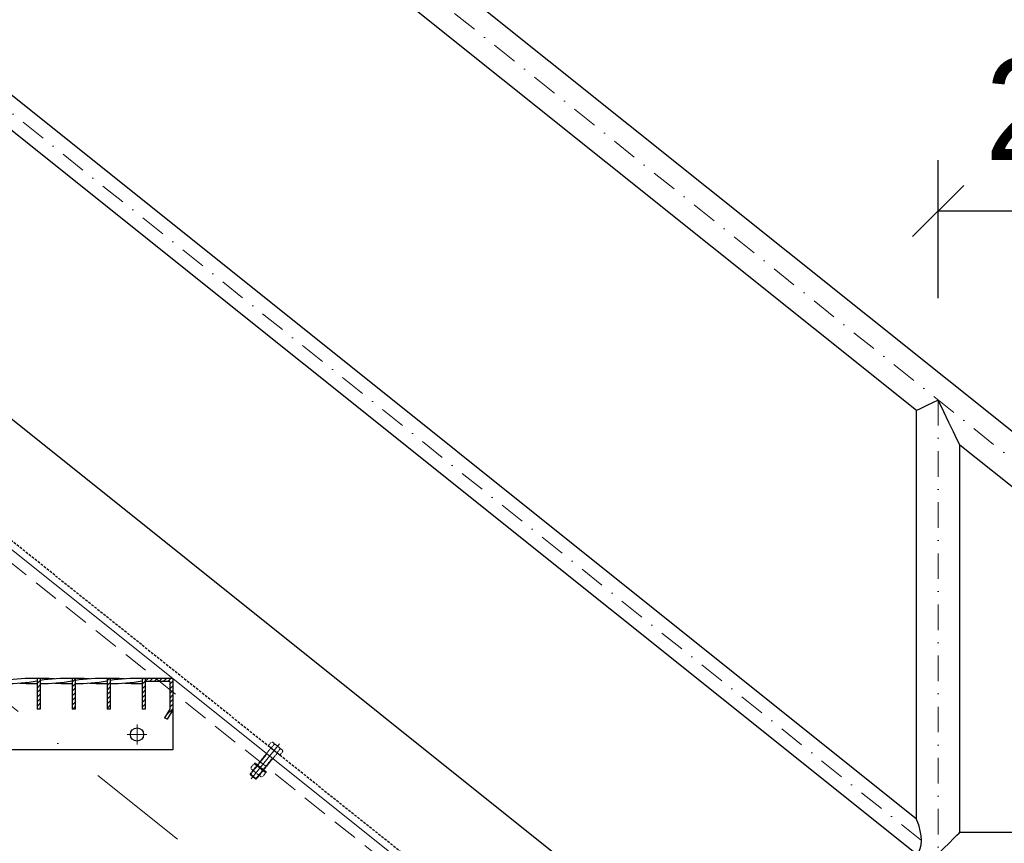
# Model space of a CAD drawing. Header units: millimetres. Extents: x -6179 to 18141, y -8419 to 8561.
# Tile 573 of 579: x 5779 to 6744, y 1106 to 1913. Entities that reach past the tile are written whole.
import ezdxf

# ---------------------------------------------------------------- set-up
doc = ezdxf.new("R2010")
doc.units = ezdxf.units.MM
for name, pattern in [('DASHDOT', [1, 0.5, -0.25, 0, -0.25]), ('HIDDEN', [0.375, 0.25, -0.125]), ('STRICHPUNKT', [25.4, 12.7, -6.35, 0, -6.35])]:
    doc.linetypes.add(name, pattern=pattern)
for name, color, linetype, lineweight in [('Bemaßung', 7, 'Continuous', 9), ('Dübel', 7, 'Continuous', 9), ('Geländer', 7, 'Continuous', 25), ('Mutter M12', 7, 'Continuous', 9), ('Schraffur Stahl', 7, 'Continuous', 5), ('Schrauben M12', 7, 'Continuous', 9), ('Stufen&Podest', 7, 'Continuous', 9), ('Tragegurt', 7, 'Continuous', 20)]:
    doc.layers.add(name, color=color, linetype=linetype, lineweight=lineweight)
doc.layers.add('POL_Bema', color=7, linetype='Continuous')
doc.dimstyles.new('DIN', dxfattribs={"dimtxt": 2.5, "dimasz": 2.5, "dimexe": 1.25, "dimexo": 0.625, "dimtad": 1, "dimtih": 1, "dimdec": 4, "dimdsep": 46, "dimlunit": 6, "dimtxsty": 'Standard', "dimcen": 2.5, "dimadec": 0, "dimazin": 0, "dimtfac": 1, "dimtdec": 4, "dimtmove": 0, "dimatfit": 3, "dimfxl": 0, "dimtvp": 1, "dimtolj": 1, "dimtzin": 0, "dimarcsym": 0})

# ---------------------------------------------------------------- blocks, each defined once
blk = doc.blocks.new('_Oblique')
at = {"layer": 'POL_Bema', "color": 0, "lineweight": -2}
blk.add_line((-0.5, -0.5), (0.5, 0.5), dxfattribs=at)
blk = doc.blocks.new('*D48')
at = {"layer": 'Bemaßung', "color": 0, "lineweight": -2}
for p, q in [((2929.38, 4967.21), (2929.38, 5978.69)), ((6679.38, 1967.21), (6679.38, 5978.69)), ((6679.38, 5928.69), (2929.38, 5928.69))]:
    blk.add_line(p, q, dxfattribs=at)
at = {"layer": 'DEFPOINTS', "color": 0}
for p in [(2929.38, 5928.69), (2929.38, 3667.21), (6679.38, 667.21)]:
    blk.add_point(p, dxfattribs=at)
at = {"layer": 'Bemaßung', "color": 0, "lineweight": -2, "xscale": 50, "yscale": 50, "zscale": 50, "rotation": 180}
blk.add_blockref('_Oblique', (2929.38, 5928.69), dxfattribs=at)
at = {"layer": 'Bemaßung', "color": 0, "lineweight": -2, "xscale": 50, "yscale": 50, "zscale": 50}
blk.add_blockref('_Oblique', (6679.38, 5928.69), dxfattribs=at)
at = {"layer": 'Bemaßung', "color": 0, "char_height": 100, "attachment_point": 5}
for s, insert in [('\\A1;X  (MAX. 18 STEPS) ', (4804.38, 6028.69)), ('\\A1;(MAX. 18 TRITTSTUFEN)', (4804.38, 5828.69))]:
    blk.add_mtext(s, dxfattribs=dict(at, insert=insert))
blk = doc.blocks.new('*D52')
at = {"layer": 'Bemaßung', "color": 0, "lineweight": -2}
for p, q in [((6536.7, 6667.21), (7417.67, 6667.21)), ((7367.67, 467.21), (7367.67, 6667.21)), ((7267.67, 467.21), (7317.67, 467.21))]:
    blk.add_line(p, q, dxfattribs=at)
at = {"layer": 'DEFPOINTS', "color": 0}
for p in [(6436.7, 6667.21), (7367.67, 6667.21), (7367.67, 467.21)]:
    blk.add_point(p, dxfattribs=at)
at = {"layer": 'Bemaßung', "color": 0, "lineweight": -2, "xscale": 50, "yscale": 50, "zscale": 50}
for p, rotation in [((7367.67, 6667.21), 90), ((7367.67, 467.21), 270)]:
    blk.add_blockref('_Oblique', p, dxfattribs=dict(at, rotation=rotation))
at = {"layer": 'Bemaßung', "color": 0, "insert": (7267.67, 3567.21), "char_height": 100, "attachment_point": 5, "rotation": 90}
blk.add_mtext('\\A1;X', dxfattribs=at)
blk = doc.blocks.new('*D57')
at = {"layer": 'Bemaßung', "color": 0, "lineweight": -2}
for p, q in [((6679.38, 1640.06), (6679.38, 1775.29)), ((6919.78, 1409.86), (6919.78, 1775.29)), ((6919.78, 1725.29), (6679.38, 1725.29))]:
    blk.add_line(p, q, dxfattribs=at)
at = {"layer": 'DEFPOINTS', "color": 0}
for p in [(6679.38, 1725.29), (6679.38, 1540.06), (6919.78, 1309.86)]:
    blk.add_point(p, dxfattribs=at)
at = {"layer": 'Bemaßung', "color": 0, "lineweight": -2, "xscale": 50, "yscale": 50, "zscale": 50, "rotation": 180}
blk.add_blockref('_Oblique', (6679.38, 1725.29), dxfattribs=at)
at = {"layer": 'Bemaßung', "color": 0, "lineweight": -2, "xscale": 50, "yscale": 50, "zscale": 50}
blk.add_blockref('_Oblique', (6919.78, 1725.29), dxfattribs=at)
at = {"layer": 'Bemaßung', "color": 0, "insert": (6799.58, 1825.29), "char_height": 100, "attachment_point": 5}
blk.add_mtext('\\A1;24', dxfattribs=at)

msp = doc.modelspace()

# ---------------------------------------------------------------- hatches: boundary and pattern name
at = {"layer": 'Schraffur Stahl'}
h = msp.add_hatch(dxfattribs=at)
h.set_pattern_fill('ANSI31', color=256, angle=180, style=0)
h.set_pattern_definition([(225, (-14940526.6048, 2493563.7864), (2.2450640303, -2.2450640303), [])])
h.paths.add_polyline_path([(5799.58052, 1267.207), (5799.58052, 1237.207), (5796.58052, 1237.207), (5796.58052, 1267.207)], flags=0)
h = msp.add_hatch(dxfattribs=at)
h.set_pattern_fill('ANSI31', color=256, angle=180, style=0)
h.set_pattern_definition([(225, (-14940560.9048, 2493563.7864), (2.2450640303, -2.2450640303), [])])
h.paths.add_polyline_path([(5833.88052, 1267.207), (5833.88052, 1237.207), (5830.88052, 1237.207), (5830.88052, 1267.207)], flags=0)
h = msp.add_hatch(dxfattribs=at)
h.set_pattern_fill('ANSI31', color=256, angle=180, style=0)
h.set_pattern_definition([(225, (-14940595.2048, 2493563.7864), (2.2450640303, -2.2450640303), [])])
h.paths.add_polyline_path([(5868.18052, 1267.207), (5868.18052, 1237.207), (5865.18052, 1237.207), (5865.18052, 1267.207)], flags=0)
h = msp.add_hatch(dxfattribs=at)
h.set_pattern_fill('ANSI31', color=256, angle=180, style=0)
h.set_pattern_definition([(225, (-14940629.5048, 2493563.7864), (2.2450640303, -2.2450640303), [])])
h.paths.add_polyline_path([(5902.48052, 1267.207), (5902.48052, 1237.207), (5899.48052, 1237.207), (5899.48052, 1267.207)], flags=0)
h = msp.add_hatch(dxfattribs=at)
h.set_pattern_fill('ANSI31', color=256, angle=180, style=0)
h.set_pattern_definition([(225, (-14940656.4048, 2493563.7864), (2.2450640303, -2.2450640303), [])])
h.paths.add_polyline_path([(5929.38052, 1267.207), (5929.38052, 1236.40315), (5924.07112, 1227.207), (5921.47304, 1228.707), (5926.38052, 1237.207), (5926.38052, 1264.207), (5902.48052, 1264.207), (5902.48052, 1267.207)], flags=0)

# ---------------------------------------------------------------- linework, layer by layer
at = {"layer": 'Dübel', "linetype": 'DASHDOT', "lineweight": 9, "ltscale": 50}
for p, q in [((6890.20649, 1371.39698), (2693.33664, 4728.89285)), ((6662.95586, 1108.3084), (5395.80194, 2122.03154)), ((6679.38052, 1540.05775), (6679.38052, 677.452))]:
    msp.add_line(p, q, dxfattribs=at)
at = {"layer": 'Dübel', "linetype": 'DASHDOT', "lineweight": 9, "ltscale": 200}
msp.add_line((2887.28679, 3547.207), (6699.78679, 497.207), dxfattribs=at)
at = {"layer": 'Geländer'}
for p, q in [((6903.45002, 1387.95139), (2706.77192, 4745.29388)), ((6658.18052, 1529.86851), (5400.58052, 2535.94851)), ((6658.18052, 1129.35308), (5400.58052, 2135.43308)), ((6658.18052, 1094.90428), (5400.58052, 2100.98428)), ((5445.88638, 1782.06479), (6619.68212, 843.0282)), ((6658.18052, 1129.35308), (6658.18052, 1529.86851)), ((6876.96295, 1354.84256), (6700.58052, 1495.94851)), ((6700.58052, 1116.39263), (6700.58052, 1495.94851)), ((6700.60447, 1116.39263), (6890.98052, 1116.39263))]:
    msp.add_line(p, q, dxfattribs=at)
at = {"layer": 'Geländer', "linetype": 'HIDDEN', "ltscale": 10}
msp.add_line((5431.07403, 1674.81656), (6626.43761, 718.5257), dxfattribs=at)
at = {"layer": 'Geländer'}
for points in [[(6700.58052, 1495.94851), (6699.85815, 1497.45149), (6697.74026, 1501.85802), (6694.37118, 1508.8678), (6689.98052, 1518.00313), (6684.86748, 1528.64144), (6679.38052, 1540.05775), (6673.89356, 1537.42058), (6668.78052, 1534.96313), (6664.38986, 1532.85287), (6661.02078, 1531.23361), (6658.90289, 1530.2157), (6658.18052, 1529.86851)], [(6658.18052, 1094.90428), (6658.58722, 1095.16582), (6659.55598, 1096.11154), (6660.7528, 1097.89136), (6661.87635, 1100.55981), (6662.66995, 1104.07913), (6662.95586, 1108.3084), (6662.66995, 1112.99514), (6661.87635, 1117.78422), (6660.7528, 1122.25035), (6659.55598, 1125.94508), (6658.58722, 1128.44082), (6658.18052, 1129.35308)], [(6700.60447, 1073.99263), (6699.8821, 1074.715), (6697.76421, 1076.83289), (6694.39513, 1080.20197), (6690.00447, 1084.59263), (6684.89143, 1089.70567), (6679.40447, 1095.19263), (6684.89143, 1100.67959), (6690.00447, 1105.79263), (6694.39513, 1110.18329), (6697.76421, 1113.55237), (6699.8821, 1115.67026), (6700.60447, 1116.39263)]]:
    msp.add_lwpolyline(points, dxfattribs=at)
at = {"layer": 'Mutter M12', "linetype": 'HIDDEN'}
for p, q in [((6008.08882, 1182.54405), (6006.42331, 1180.46217)), ((6006.6836, 1178.11956), (6006.93599, 1177.91765)), ((6006.6836, 1178.11956), (6015.50186, 1171.06496)), ((6010.94411, 1180.25982), (6009.2786, 1178.17794)), ((6010.43143, 1182.80434), (6010.68382, 1182.60243)), ((6010.43143, 1182.80434), (6019.24968, 1175.74974)), ((6016.65468, 1175.69137), (6014.98918, 1173.60948)), ((6015.50186, 1171.06496), (6015.24947, 1171.26687)), ((6017.84446, 1171.32525), (6019.50997, 1173.40714)), ((6019.24968, 1175.74974), (6018.99729, 1175.95165))]:
    msp.add_line(p, q, dxfattribs=at)
for centre, start, end in [((6007.72476, 1179.42101), 141.34019171, 231.34019171), ((6007.97715, 1179.2191), 231.34019171, 321.34019171), ((6009.39027, 1181.5029), 51.34019171, 141.34019171), ((6010.58005, 1177.13678), 141.34019171, 231.34019171), ((6009.64266, 1181.30098), 321.34019171, 51.34019171), ((6012.24556, 1179.21867), 51.34019171, 141.34019171), ((6015.35324, 1176.73252), 321.34019171, 51.34019171), ((6013.68773, 1174.65064), 231.34019171, 321.34019171), ((6016.29062, 1172.56832), 141.34019171, 231.34019171), ((6016.54301, 1172.36641), 231.34019171, 321.34019171), ((6017.95613, 1174.65021), 51.34019171, 141.34019171), ((6018.20852, 1174.44829), 321.34019171, 51.34019171)]:
    msp.add_arc(centre, 1.66667, start, end, dxfattribs=at)
at = {"layer": 'Schrauben M12', "linetype": 'HIDDEN'}
for p, q in [((6025.13259, 1198.54521), (6005.25698, 1173.7007)), ((6025.3358, 1204.10277), (6023.04525, 1201.23959)), ((6025.00765, 1199.66966), (6023.04525, 1201.23959)), ((6025.00765, 1199.66966), (6034.4664, 1192.10267)), ((6028.19109, 1201.81854), (6025.90054, 1198.95536)), ((6027.6784, 1204.36306), (6027.9308, 1204.16115)), ((6036.49666, 1197.30846), (6027.6784, 1204.36306)), ((6030.53369, 1202.07883), (6033.64137, 1199.59269)), ((6033.90166, 1197.25008), (6031.61111, 1194.3869)), ((6036.49666, 1197.30846), (6036.24427, 1197.51037)), ((6031.37954, 1193.54765), (6011.50393, 1168.70314)), ((6027.50643, 1188.70627), (6021.25948, 1193.70383)), ((6036.75695, 1194.96585), (6034.4664, 1192.10267)), ((6005.3611, 1172.76366), (6005.25698, 1173.7007)), ((6010.56689, 1168.59903), (6005.3611, 1172.76366)), ((6011.50393, 1168.70314), (6010.56689, 1168.59903))]:
    msp.add_line(p, q, dxfattribs=at)
at = {"layer": 'Schrauben M12', "linetype": 'STRICHPUNKT', "lineweight": 9, "ltscale": 10}
msp.add_line((6006.34874, 1168.66227), (6033.90404, 1203.1064), dxfattribs=at)
at = {"layer": 'Schrauben M12', "linetype": 'HIDDEN', "lineweight": 9}
for p, q in [((6021.78006, 1193.28736), (6005.3611, 1172.76366)), ((6026.98585, 1189.12273), (6010.56689, 1168.59903)), ((6021.78006, 1193.28736), (6021.67595, 1194.22441)), ((6026.98585, 1189.12273), (6027.9229, 1189.22685)), ((6009.43543, 1184.09367), (6009.8519, 1184.61425)), ((6020.7262, 1175.06106), (6009.43543, 1184.09367)), ((6009.43543, 1184.09367), (6009.55521, 1183.50532)), ((6020.1259, 1175.04877), (6009.55521, 1183.50532)), ((6021.14266, 1175.58164), (6009.8519, 1184.61425)), ((6011.50393, 1168.70314), (6005.25698, 1173.7007)), ((6020.7262, 1175.06106), (6020.1259, 1175.04877)), ((6020.7262, 1175.06106), (6021.14266, 1175.58164))]:
    msp.add_line(p, q, dxfattribs=at)
at = {"layer": 'Schrauben M12', "linetype": 'HIDDEN'}
for centre, radius, start, end in [((6024.5079, 1199.04497), 0.8, 321.34019171, 51.34019171), ((6026.63725, 1203.06162), 1.66667, 51.34019171, 141.34019171), ((6026.88964, 1202.8597), 1.66667, 321.34019171, 51.34019171), ((6029.49253, 1200.77739), 1.66667, 51.34019171, 141.34019171), ((6032.60021, 1198.29124), 1.66667, 321.34019171, 51.34019171), ((6035.20311, 1196.20893), 1.66667, 51.34019171, 141.34019171), ((6035.4555, 1196.00701), 1.66667, 321.34019171, 51.34019171), ((6032.00424, 1193.0479), 0.8, 51.34019171, 141.34019171)]:
    msp.add_arc(centre, radius, start, end, dxfattribs=at)
at = {"layer": 'Stufen&Podest', "lineweight": 30}
for p, q in [((5796.58052, 1267.207), (5796.58052, 1237.207)), ((5799.58052, 1267.207), (5796.58052, 1267.207)), ((5799.58052, 1267.207), (5799.58052, 1237.207)), ((5830.88052, 1267.207), (5830.88052, 1237.207)), ((5833.88052, 1267.207), (5830.88052, 1267.207)), ((5833.88052, 1267.207), (5833.88052, 1237.207)), ((5865.18052, 1267.207), (5865.18052, 1237.207)), ((5868.18052, 1267.207), (5865.18052, 1267.207)), ((5868.18052, 1267.207), (5868.18052, 1237.207)), ((5899.48052, 1267.207), (5899.48052, 1237.207)), ((5902.48052, 1267.207), (5899.48052, 1267.207)), ((5902.48052, 1267.207), (5902.48052, 1237.207)), ((5929.38052, 1267.207), (5902.48052, 1267.207)), ((5926.38052, 1264.207), (5902.48052, 1264.207)), ((5926.38052, 1264.207), (5926.38052, 1237.207)), ((5929.38052, 1267.207), (5929.38052, 1197.207)), ((5799.58052, 1237.207), (5796.58052, 1237.207)), ((5833.88052, 1237.207), (5830.88052, 1237.207)), ((5868.18052, 1237.207), (5865.18052, 1237.207)), ((5902.48052, 1237.207), (5899.48052, 1237.207)), ((5926.38052, 1237.207), (5921.47304, 1228.707)), ((5929.38052, 1236.40315), (5924.07112, 1227.207)), ((5924.07112, 1227.207), (5921.47304, 1228.707)), ((5929.38052, 1197.207), (5689.38052, 1197.207))]:
    msp.add_line(p, q, dxfattribs=at)
at = {"layer": 'Stufen&Podest'}
msp.add_line((5929.38052, 1267.207), (5929.38052, 1212.207), dxfattribs=at)
msp.add_line((5929.38052, 1267.207), (5929.38052, 1212.207), dxfattribs=at)
at = {"layer": 'Stufen&Podest', "linetype": 'STRICHPUNKT', "lineweight": 9, "ltscale": 10}
for p, q in [((5894.38052, 1202.49091), (5894.38052, 1221.92309)), ((5884.66443, 1212.207), (5904.09661, 1212.207))]:
    msp.add_line(p, q, dxfattribs=at)
at = {"layer": 'Stufen&Podest', "lineweight": 30}
msp.add_circle((5894.38052, 1212.207), 6.5, dxfattribs=at)
for centre, start, end in [((5794.27952, 1062.22874), 89.35684827, 98.1326063), ((5764.58152, 1467.17354), 270.19537315, 278.98056321), ((5828.57952, 1062.22874), 89.35684827, 98.13260629), ((5798.88152, 1062.21701), 85.86862888, 89.80462659), ((5798.88152, 1467.17354), 270.19537316, 278.98056321), ((5862.87952, 1062.22874), 89.35684827, 98.13260629), ((5833.18152, 1062.21701), 85.868629, 89.80462683), ((5833.18152, 1467.17354), 270.19537316, 278.98056321), ((5897.17952, 1062.22874), 89.35684827, 98.13260629), ((5867.48152, 1062.21701), 85.86862901, 89.80462684), ((5867.48152, 1467.17354), 270.19537309, 278.98056321), ((5794.27952, 1467.18526), 265.86862907, 270.64315173), ((5828.57952, 1467.18526), 265.86862913, 270.64315173), ((5862.87952, 1467.18526), 265.8686291, 270.64315173), ((5897.17952, 1467.18526), 265.86862902, 270.64315173)]:
    msp.add_arc(centre, 204.99118, start, end, dxfattribs=at)
at = {"layer": 'Tragegurt'}
msp.add_line((2929.38052, 3667.207), (6891.88052, 497.207), dxfattribs=at)
at = {"layer": 'Tragegurt', "linetype": 'HIDDEN', "ltscale": 100}
msp.add_line((2925.7324, 3656.807), (6875.2324, 497.207), dxfattribs=at)

# ---------------------------------------------------------------- dimensions: what is measured, and where the dimension line sits
at = {"layer": 'Bemaßung'}
dim = msp.add_linear_dim(base=(7367.67329, 6667.207), p1=(7367.67329, 467.207), p2=(6436.69882, 6667.207), angle=90, text='X', dimstyle='DIN', override={"dimscale": 100, "dimtxt": 1, "dimasz": 0.5, "dimexe": 0.5, "dimexo": 1, "dimgap": 0.5, "dimtih": 0, "dimdec": 2, "dimblk1": 'Oblique', "dimblk2": 'Oblique', "dimsah": 1, "dimtmove": 2}, dxfattribs=at)
dim.commit()
dim.dimension.update_dxf_attribs({"geometry": '*D52', "text_midpoint": (7267.67329, 3567.207)})
dim = msp.add_linear_dim(base=(2929.38052, 5928.69125), p1=(6679.38052, 667.207), p2=(2929.38052, 3667.207), text='X  (MAX. 18 STEPS) \\X (MAX. 18 TRITTSTUFEN)', dimstyle='DIN', override={"dimscale": 100, "dimtxt": 1, "dimasz": 0.5, "dimexe": 0.5, "dimexo": 13, "dimgap": 0.5, "dimtih": 0, "dimdec": 2, "dimblk1": 'Oblique', "dimblk2": 'Oblique', "dimsah": 1, "dimtmove": 2}, dxfattribs=at)
dim.commit()
dim.dimension.update_dxf_attribs({"geometry": '*D48', "text_midpoint": (4804.38052, 5928.69125)})
dim = msp.add_linear_dim(base=(6679.38052, 1725.29417), p1=(6919.78052, 1309.86451), p2=(6679.38052, 1540.05775), text='24', dimstyle='DIN', override={"dimscale": 100, "dimtxt": 1, "dimasz": 0.5, "dimexe": 0.5, "dimexo": 1, "dimgap": 0.5, "dimtih": 0, "dimdec": 2, "dimblk1": 'Oblique', "dimblk2": 'Oblique', "dimsah": 1}, dxfattribs=at)
dim.commit()
dim.dimension.update_dxf_attribs({"geometry": '*D57', "text_midpoint": (6799.58052, 1725.29417), "dimtype": 160})

doc.saveas('drawing.dxf')
